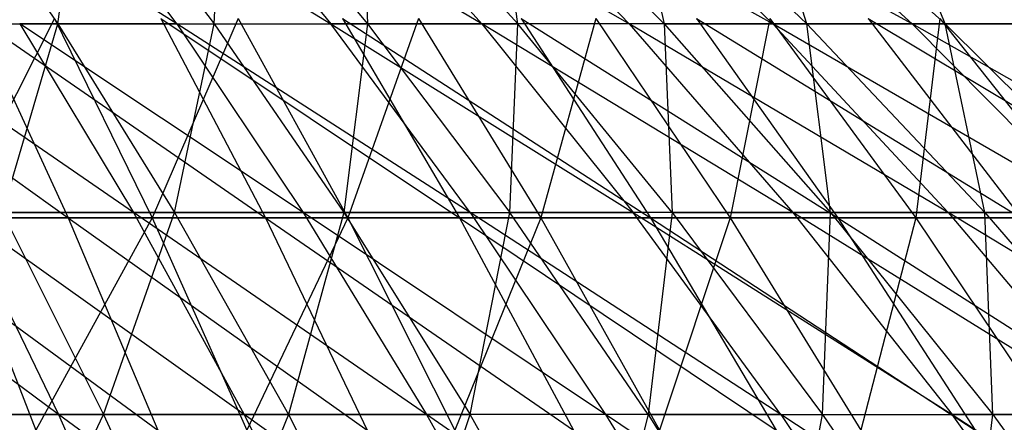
# Model space of a CAD drawing. Extents: x -125 to 125, y -143 to 0.
# Tile 317 of 406: x 9.38 to 16.02, y -34.28 to -31.56. Entities that reach past the tile are written whole.
import ezdxf

# ---------------------------------------------------------------- set-up
doc = ezdxf.new("R2010")
doc.units = 0
doc.header["$LTSCALE"] = 25.4
doc.layers.get('0').update_dxf_attribs({"linetype": 'CONTINUOUS'})

# ---------------------------------------------------------------- blocks, each defined once
blk = doc.blocks.new('NL2500027000_STL_3')
at = {"color": 0}
for p, q in [((10.4395, -31.5853, 24.0684), (8.5942, -30.4036, 22.4491)), ((10.4395, -31.5853, 24.0684), (8.5942, -30.4036, 22.4491)), ((8.83, -30.4036, -22.3574), (9.6371, -31.5853, -24.4008)), ((8.83, -30.4036, -22.3574), (9.6371, -31.5853, -24.4008)), ((10.4395, -31.5853, 24.0684), (9.5653, -30.4036, 22.0528)), ((9.5653, -30.4036, 22.0528), (11.4794, -31.5853, 23.5901)), ((10.4395, -31.5853, 24.0684), (9.5653, -30.4036, 22.0528)), ((9.5653, -30.4036, 22.0528), (11.4794, -31.5853, 23.5901)), ((9.6371, -31.5853, -24.4008), (9.7969, -30.4036, -21.9509)), ((9.6371, -31.5853, -24.4008), (9.7969, -30.4036, -21.9509)), ((9.7969, -30.4036, -21.9509), (10.6923, -31.5853, -23.9572)), ((9.7969, -30.4036, -21.9509), (10.6923, -31.5853, -23.9572)), ((12.4975, -31.5853, 23.0669), (10.5181, -30.4036, 21.6146)), ((10.5181, -30.4036, 21.6146), (11.4794, -31.5853, 23.5901)), ((10.5181, -30.4036, 21.6146), (11.4794, -31.5853, 23.5901)), ((12.4975, -31.5853, 23.0669), (10.5181, -30.4036, 21.6146)), ((10.6923, -31.5853, -23.9572), (10.745, -30.4036, -21.5027)), ((10.6923, -31.5853, -23.9572), (10.745, -30.4036, -21.5027)), ((10.745, -30.4036, -21.5027), (11.7271, -31.5853, -23.468)), ((10.745, -30.4036, -21.5027), (11.7271, -31.5853, -23.468)), ((13.4918, -31.5853, 22.4999), (11.4509, -30.4036, 21.1352)), ((11.4509, -30.4036, 21.1352), (12.4975, -31.5853, 23.0669)), ((11.4509, -30.4036, 21.1352), (12.4975, -31.5853, 23.0669)), ((13.4918, -31.5853, 22.4999), (11.4509, -30.4036, 21.1352)), ((11.6727, -30.4036, -21.0135), (12.7396, -31.5853, -22.9341)), ((11.6727, -30.4036, -21.0135), (12.7396, -31.5853, -22.9341)), ((11.6727, -30.4036, -21.0135), (11.7271, -31.5853, -23.468)), ((11.6727, -30.4036, -21.0135), (11.7271, -31.5853, -23.468)), ((14.4603, -31.5853, 21.8899), (12.3619, -30.4036, 20.6156)), ((12.3619, -30.4036, 20.6156), (13.4918, -31.5853, 22.4999)), ((12.3619, -30.4036, 20.6156), (13.4918, -31.5853, 22.4999)), ((14.4603, -31.5853, 21.8899), (12.3619, -30.4036, 20.6156)), ((12.7396, -31.5853, -22.9341), (12.5782, -30.4036, -20.4844)), ((13.7278, -31.5853, -22.3566), (12.5782, -30.4036, -20.4844)), ((12.7396, -31.5853, -22.9341), (12.5782, -30.4036, -20.4844)), ((13.7278, -31.5853, -22.3566), (12.5782, -30.4036, -20.4844)), ((15.4014, -31.5853, 21.2384), (13.2494, -30.4036, 20.0568)), ((13.2494, -30.4036, 20.0568), (14.4603, -31.5853, 21.8899)), ((13.2494, -30.4036, 20.0568), (14.4603, -31.5853, 21.8899)), ((15.4014, -31.5853, 21.2384), (13.2494, -30.4036, 20.0568)), ((13.4598, -30.4036, -19.9162), (14.6899, -31.5853, -21.7365)), ((13.4598, -30.4036, -19.9162), (14.6899, -31.5853, -21.7365)), ((13.4598, -30.4036, -19.9162), (13.7278, -31.5853, -22.3566)), ((13.4598, -30.4036, -19.9162), (13.7278, -31.5853, -22.3566)), ((14.1116, -30.4036, 19.4598), (15.4014, -31.5853, 21.2384)), ((14.1116, -30.4036, 19.4598), (15.4014, -31.5853, 21.2384)), ((14.6899, -31.5853, -21.7365), (14.3157, -30.4036, -19.3102)), ((14.3157, -30.4036, -19.3102), (15.6241, -31.5853, -21.0751)), ((14.3157, -30.4036, -19.3102), (15.6241, -31.5853, -21.0751)), ((14.6899, -31.5853, -21.7365), (14.3157, -30.4036, -19.3102)), ((15.6241, -31.5853, -21.0751), (15.1444, -30.4036, -18.6674)), ((15.6241, -31.5853, -21.0751), (15.1444, -30.4036, -18.6674)), ((7.8263, -31.548, 30.0685), (9.7076, -32.8942, 31.7414)), ((7.8263, -31.548, 30.0685), (9.7076, -32.8942, 31.7414)), ((9.6157, -31.548, -29.5449), (8.9328, -32.8942, -31.9681)), ((9.6157, -31.548, -29.5449), (8.9328, -32.8942, -31.9681)), ((9.0869, -31.548, 29.7118), (11.0371, -32.8942, 31.3039)), ((9.0869, -31.548, 29.7118), (11.0371, -32.8942, 31.3039)), ((9.0869, -31.548, 29.7118), (9.7076, -32.8942, 31.7414)), ((9.0869, -31.548, 29.7118), (9.7076, -32.8942, 31.7414)), ((9.6157, -31.548, -29.5449), (10.2725, -32.8942, -31.5631)), ((9.6157, -31.548, -29.5449), (10.2725, -32.8942, -31.5631)), ((10.8527, -31.548, -29.1133), (10.2725, -32.8942, -31.5631)), ((10.8527, -31.548, -29.1133), (10.2725, -32.8942, -31.5631)), ((10.3314, -31.548, 29.3023), (12.347, -32.8942, 30.8108)), ((10.3314, -31.548, 29.3023), (12.347, -32.8942, 30.8108)), ((10.3314, -31.548, 29.3023), (11.0371, -32.8942, 31.3039)), ((10.3314, -31.548, 29.3023), (11.0371, -32.8942, 31.3039)), ((10.8527, -31.548, -29.1133), (11.594, -32.8942, -31.1019)), ((10.8527, -31.548, -29.1133), (11.594, -32.8942, -31.1019)), ((11.5575, -31.548, 28.8407), (13.6349, -32.8942, 30.2629)), ((11.5575, -31.548, 28.8407), (13.6349, -32.8942, 30.2629)), ((11.5575, -31.548, 28.8407), (12.347, -32.8942, 30.8108)), ((11.5575, -31.548, 28.8407), (12.347, -32.8942, 30.8108)), ((12.0703, -31.548, -28.6299), (11.594, -32.8942, -31.1019)), ((12.0703, -31.548, -28.6299), (11.594, -32.8942, -31.1019)), ((12.0703, -31.548, -28.6299), (12.8948, -32.8942, -30.5855)), ((12.0703, -31.548, -28.6299), (12.8948, -32.8942, -30.5855)), ((12.7631, -31.548, 28.3279), (14.8985, -32.8942, 29.6612)), ((12.7631, -31.548, 28.3279), (14.8985, -32.8942, 29.6612)), ((12.7631, -31.548, 28.3279), (13.6349, -32.8942, 30.2629)), ((12.7631, -31.548, 28.3279), (13.6349, -32.8942, 30.2629)), ((13.2666, -31.548, -28.0956), (12.8948, -32.8942, -30.5855)), ((13.2666, -31.548, -28.0956), (12.8948, -32.8942, -30.5855)), ((13.2666, -31.548, -28.0956), (14.1728, -32.8942, -30.0147)), ((13.2666, -31.548, -28.0956), (14.1728, -32.8942, -30.0147)), ((13.9459, -31.548, 27.7646), (16.1357, -32.8942, 29.0067)), ((13.9459, -31.548, 27.7646), (16.1357, -32.8942, 29.0067)), ((13.9459, -31.548, 27.7646), (14.8985, -32.8942, 29.6612)), ((13.9459, -31.548, 27.7646), (14.8985, -32.8942, 29.6612)), ((14.4392, -31.548, -27.5113), (14.1728, -32.8942, -30.0147)), ((14.4392, -31.548, -27.5113), (14.1728, -32.8942, -30.0147)), ((14.4392, -31.548, -27.5113), (15.4255, -32.8942, -29.3906)), ((14.4392, -31.548, -27.5113), (15.4255, -32.8942, -29.3906)), ((15.104, -31.548, 27.152), (17.3442, -32.8942, 28.3007)), ((15.104, -31.548, 27.152), (17.3442, -32.8942, 28.3007)), ((15.104, -31.548, 27.152), (16.1357, -32.8942, 29.0067)), ((15.104, -31.548, 27.152), (16.1357, -32.8942, 29.0067)), ((15.5861, -31.548, -26.8782), (15.4255, -32.8942, -29.3906)), ((15.5861, -31.548, -26.8782), (15.4255, -32.8942, -29.3906)), ((15.5861, -31.548, -26.8782), (16.6508, -32.8942, -28.7142)), ((15.5861, -31.548, -26.8782), (16.6508, -32.8942, -28.7142)), ((10.1467, -32.8588, 26.5042), (8.3021, -31.5853, 24.8867)), ((10.1467, -32.8588, 26.5042), (8.3021, -31.5853, 24.8867)), ((8.5636, -31.5853, -24.7979), (9.6371, -31.5853, -24.4008)), ((8.5636, -31.5853, -24.7979), (9.6371, -31.5853, -24.4008)), ((9.2638, -32.8588, -26.8255), (9.6371, -31.5853, -24.4008)), ((9.2638, -32.8588, -26.8255), (9.6371, -31.5853, -24.4008)), ((10.4395, -31.5853, 24.0684), (9.3797, -31.5853, 24.5009)), ((10.4395, -31.5853, 24.0684), (9.3797, -31.5853, 24.5009)), ((11.2931, -32.8588, 26.0363), (9.3797, -31.5853, 24.5009)), ((9.3797, -31.5853, 24.5009), (10.1467, -32.8588, 26.5042)), ((9.3797, -31.5853, 24.5009), (10.1467, -32.8588, 26.5042)), ((11.2931, -32.8588, 26.0363), (9.3797, -31.5853, 24.5009)), ((9.6371, -31.5853, -24.4008), (10.6923, -31.5853, -23.9572)), ((9.6371, -31.5853, -24.4008), (10.6923, -31.5853, -23.9572)), ((9.6371, -31.5853, -24.4008), (10.4251, -32.8588, -26.3959)), ((9.6371, -31.5853, -24.4008), (10.4251, -32.8588, -26.3959)), ((10.4251, -32.8588, -26.3959), (10.6923, -31.5853, -23.9572)), ((10.4251, -32.8588, -26.3959), (10.6923, -31.5853, -23.9572)), ((12.418, -32.8588, 25.519), (10.4395, -31.5853, 24.0684)), ((10.4395, -31.5853, 24.0684), (11.4794, -31.5853, 23.5901)), ((10.4395, -31.5853, 24.0684), (11.4794, -31.5853, 23.5901)), ((10.4395, -31.5853, 24.0684), (11.2931, -32.8588, 26.0363)), ((10.4395, -31.5853, 24.0684), (11.2931, -32.8588, 26.0363)), ((12.418, -32.8588, 25.519), (10.4395, -31.5853, 24.0684)), ((10.6923, -31.5853, -23.9572), (11.7271, -31.5853, -23.468)), ((10.6923, -31.5853, -23.9572), (11.7271, -31.5853, -23.468)), ((10.6923, -31.5853, -23.9572), (11.5665, -32.8588, -25.916)), ((10.6923, -31.5853, -23.9572), (11.5665, -32.8588, -25.916)), ((12.418, -32.8588, 25.519), (11.4794, -31.5853, 23.5901)), ((11.4794, -31.5853, 23.5901), (13.5193, -32.8588, 24.953)), ((12.418, -32.8588, 25.519), (11.4794, -31.5853, 23.5901)), ((12.4975, -31.5853, 23.0669), (11.4794, -31.5853, 23.5901)), ((12.4975, -31.5853, 23.0669), (11.4794, -31.5853, 23.5901)), ((11.4794, -31.5853, 23.5901), (13.5193, -32.8588, 24.953)), ((11.7271, -31.5853, -23.468), (11.5665, -32.8588, -25.916)), ((11.7271, -31.5853, -23.468), (11.5665, -32.8588, -25.916)), ((11.7271, -31.5853, -23.468), (12.7396, -31.5853, -22.9341)), ((11.7271, -31.5853, -23.468), (12.7396, -31.5853, -22.9341)), ((11.7271, -31.5853, -23.468), (12.6859, -32.8588, -25.3868)), ((11.7271, -31.5853, -23.468), (12.6859, -32.8588, -25.3868)), ((13.4918, -31.5853, 22.4999), (12.4975, -31.5853, 23.0669)), ((13.4918, -31.5853, 22.4999), (12.4975, -31.5853, 23.0669)), ((14.5949, -32.8588, 24.3396), (12.4975, -31.5853, 23.0669)), ((12.4975, -31.5853, 23.0669), (13.5193, -32.8588, 24.953)), ((12.4975, -31.5853, 23.0669), (13.5193, -32.8588, 24.953)), ((14.5949, -32.8588, 24.3396), (12.4975, -31.5853, 23.0669)), ((12.6859, -32.8588, -25.3868), (12.7396, -31.5853, -22.9341)), ((12.6859, -32.8588, -25.3868), (12.7396, -31.5853, -22.9341)), ((13.7812, -32.8588, -24.8093), (12.7396, -31.5853, -22.9341)), ((13.7812, -32.8588, -24.8093), (12.7396, -31.5853, -22.9341)), ((13.7278, -31.5853, -22.3566), (12.7396, -31.5853, -22.9341)), ((13.7278, -31.5853, -22.3566), (12.7396, -31.5853, -22.9341)), ((14.4603, -31.5853, 21.8899), (13.4918, -31.5853, 22.4999)), ((14.4603, -31.5853, 21.8899), (13.4918, -31.5853, 22.4999)), ((15.6427, -32.8588, 23.6798), (13.4918, -31.5853, 22.4999)), ((13.4918, -31.5853, 22.4999), (14.5949, -32.8588, 24.3396)), ((13.4918, -31.5853, 22.4999), (14.5949, -32.8588, 24.3396)), ((15.6427, -32.8588, 23.6798), (13.4918, -31.5853, 22.4999)), ((13.7278, -31.5853, -22.3566), (14.6899, -31.5853, -21.7365)), ((13.7278, -31.5853, -22.3566), (14.6899, -31.5853, -21.7365)), ((13.7278, -31.5853, -22.3566), (14.8503, -32.8588, -24.1846)), ((13.7278, -31.5853, -22.3566), (14.8503, -32.8588, -24.1846)), ((13.7278, -31.5853, -22.3566), (13.7812, -32.8588, -24.8093)), ((13.7278, -31.5853, -22.3566), (13.7812, -32.8588, -24.8093)), ((15.4014, -31.5853, 21.2384), (14.4603, -31.5853, 21.8899)), ((15.4014, -31.5853, 21.2384), (14.4603, -31.5853, 21.8899)), ((16.6607, -32.8588, 22.9749), (14.4603, -31.5853, 21.8899)), ((14.4603, -31.5853, 21.8899), (15.6427, -32.8588, 23.6798)), ((14.4603, -31.5853, 21.8899), (15.6427, -32.8588, 23.6798)), ((16.6607, -32.8588, 22.9749), (14.4603, -31.5853, 21.8899)), ((14.8503, -32.8588, -24.1846), (14.6899, -31.5853, -21.7365)), ((14.6899, -31.5853, -21.7365), (15.6241, -31.5853, -21.0751)), ((14.6899, -31.5853, -21.7365), (15.6241, -31.5853, -21.0751)), ((14.6899, -31.5853, -21.7365), (15.8911, -32.8588, -23.5138)), ((14.6899, -31.5853, -21.7365), (15.8911, -32.8588, -23.5138)), ((14.8503, -32.8588, -24.1846), (14.6899, -31.5853, -21.7365)), ((16.3132, -31.5853, 20.5463), (15.4014, -31.5853, 21.2384)), ((16.3132, -31.5853, 20.5463), (15.4014, -31.5853, 21.2384)), ((17.647, -32.8588, 22.2263), (15.4014, -31.5853, 21.2384)), ((15.4014, -31.5853, 21.2384), (16.6607, -32.8588, 22.9749)), ((15.4014, -31.5853, 21.2384), (16.6607, -32.8588, 22.9749)), ((17.647, -32.8588, 22.2263), (15.4014, -31.5853, 21.2384)), ((15.8911, -32.8588, -23.5138), (15.6241, -31.5853, -21.0751)), ((15.6241, -31.5853, -21.0751), (16.5285, -31.5853, -20.3735)), ((15.6241, -31.5853, -21.0751), (16.5285, -31.5853, -20.3735)), ((15.6241, -31.5853, -21.0751), (16.9016, -32.8588, -22.7983)), ((15.6241, -31.5853, -21.0751), (16.9016, -32.8588, -22.7983)), ((15.8911, -32.8588, -23.5138), (15.6241, -31.5853, -21.0751)), ((9.6421, -34.2219, 28.9035), (7.7981, -32.8588, 27.2876)), ((9.6421, -34.2219, 28.9035), (7.7981, -32.8588, 27.2876)), ((10.1467, -32.8588, 26.5042), (8.9809, -32.8588, 26.9215)), ((10.1467, -32.8588, 26.5042), (8.9809, -32.8588, 26.9215)), ((10.8936, -34.2219, 28.4554), (8.9809, -32.8588, 26.9215)), ((8.9809, -32.8588, 26.9215), (9.6421, -34.2219, 28.9035)), ((8.9809, -32.8588, 26.9215), (9.6421, -34.2219, 28.9035)), ((10.8936, -34.2219, 28.4554), (8.9809, -32.8588, 26.9215)), ((9.2638, -32.8588, -26.8255), (10.4251, -32.8588, -26.3959)), ((9.2638, -32.8588, -26.8255), (10.4251, -32.8588, -26.3959)), ((9.2638, -32.8588, -26.8255), (9.9458, -34.2219, -28.8004)), ((9.2638, -32.8588, -26.8255), (9.9458, -34.2219, -28.8004)), ((9.9458, -34.2219, -28.8004), (10.4251, -32.8588, -26.3959)), ((9.9458, -34.2219, -28.8004), (10.4251, -32.8588, -26.3959)), ((11.2931, -32.8588, 26.0363), (10.1467, -32.8588, 26.5042)), ((11.2931, -32.8588, 26.0363), (10.1467, -32.8588, 26.5042)), ((12.1245, -34.2219, 27.9531), (10.1467, -32.8588, 26.5042)), ((10.1467, -32.8588, 26.5042), (10.8936, -34.2219, 28.4554)), ((10.1467, -32.8588, 26.5042), (10.8936, -34.2219, 28.4554)), ((12.1245, -34.2219, 27.9531), (10.1467, -32.8588, 26.5042)), ((10.4251, -32.8588, -26.3959), (11.5665, -32.8588, -25.916)), ((10.4251, -32.8588, -26.3959), (11.5665, -32.8588, -25.916)), ((10.4251, -32.8588, -26.3959), (11.1925, -34.2219, -28.3392)), ((10.4251, -32.8588, -26.3959), (11.1925, -34.2219, -28.3392)), ((11.5665, -32.8588, -25.916), (11.1925, -34.2219, -28.3392)), ((11.5665, -32.8588, -25.916), (11.1925, -34.2219, -28.3392)), ((12.418, -32.8588, 25.519), (11.2931, -32.8588, 26.0363)), ((12.418, -32.8588, 25.519), (11.2931, -32.8588, 26.0363)), ((13.3322, -34.2219, 27.3977), (11.2931, -32.8588, 26.0363)), ((11.2931, -32.8588, 26.0363), (12.1245, -34.2219, 27.9531)), ((11.2931, -32.8588, 26.0363), (12.1245, -34.2219, 27.9531)), ((13.3322, -34.2219, 27.3977), (11.2931, -32.8588, 26.0363)), ((11.5665, -32.8588, -25.916), (12.6859, -32.8588, -25.3868)), ((11.5665, -32.8588, -25.916), (12.6859, -32.8588, -25.3868)), ((11.5665, -32.8588, -25.916), (12.418, -34.2219, -27.824)), ((11.5665, -32.8588, -25.916), (12.418, -34.2219, -27.824)), ((14.5146, -34.2219, 26.79), (12.418, -32.8588, 25.519)), ((12.418, -32.8588, 25.519), (13.5193, -32.8588, 24.953)), ((12.418, -32.8588, 25.519), (13.5193, -32.8588, 24.953)), ((12.418, -32.8588, 25.519), (13.3322, -34.2219, 27.3977)), ((12.418, -32.8588, 25.519), (13.3322, -34.2219, 27.3977)), ((14.5146, -34.2219, 26.79), (12.418, -32.8588, 25.519)), ((12.418, -34.2219, -27.824), (12.6859, -32.8588, -25.3868)), ((12.418, -34.2219, -27.824), (12.6859, -32.8588, -25.3868)), ((13.6199, -34.2219, -27.2558), (12.6859, -32.8588, -25.3868)), ((13.6199, -34.2219, -27.2558), (12.6859, -32.8588, -25.3868)), ((13.7812, -32.8588, -24.8093), (12.6859, -32.8588, -25.3868)), ((13.7812, -32.8588, -24.8093), (12.6859, -32.8588, -25.3868)), ((14.5146, -34.2219, 26.79), (13.5193, -32.8588, 24.953)), ((13.5193, -32.8588, 24.953), (15.6694, -34.2219, 26.1314)), ((14.5146, -34.2219, 26.79), (13.5193, -32.8588, 24.953)), ((14.5949, -32.8588, 24.3396), (13.5193, -32.8588, 24.953)), ((14.5949, -32.8588, 24.3396), (13.5193, -32.8588, 24.953)), ((13.5193, -32.8588, 24.953), (15.6694, -34.2219, 26.1314)), ((13.7812, -32.8588, -24.8093), (13.6199, -34.2219, -27.2558)), ((13.7812, -32.8588, -24.8093), (13.6199, -34.2219, -27.2558)), ((13.7812, -32.8588, -24.8093), (14.8503, -32.8588, -24.1846)), ((13.7812, -32.8588, -24.8093), (14.8503, -32.8588, -24.1846)), ((13.7812, -32.8588, -24.8093), (14.7958, -34.2219, -26.6358)), ((13.7812, -32.8588, -24.8093), (14.7958, -34.2219, -26.6358)), ((15.6427, -32.8588, 23.6798), (14.5949, -32.8588, 24.3396)), ((15.6427, -32.8588, 23.6798), (14.5949, -32.8588, 24.3396)), ((16.7943, -34.2219, 25.4231), (14.5949, -32.8588, 24.3396)), ((14.5949, -32.8588, 24.3396), (15.6694, -34.2219, 26.1314)), ((14.5949, -32.8588, 24.3396), (15.6694, -34.2219, 26.1314)), ((16.7943, -34.2219, 25.4231), (14.5949, -32.8588, 24.3396)), ((14.7958, -34.2219, -26.6358), (14.8503, -32.8588, -24.1846)), ((14.7958, -34.2219, -26.6358), (14.8503, -32.8588, -24.1846)), ((14.8503, -32.8588, -24.1846), (15.8911, -32.8588, -23.5138)), ((14.8503, -32.8588, -24.1846), (15.8911, -32.8588, -23.5138)), ((14.8503, -32.8588, -24.1846), (15.9435, -34.2219, -25.9651)), ((14.8503, -32.8588, -24.1846), (15.9435, -34.2219, -25.9651)), ((16.6607, -32.8588, 22.9749), (15.6427, -32.8588, 23.6798)), ((16.6607, -32.8588, 22.9749), (15.6427, -32.8588, 23.6798)), ((17.8873, -34.2219, 24.6663), (15.6427, -32.8588, 23.6798)), ((15.6427, -32.8588, 23.6798), (16.7943, -34.2219, 25.4231)), ((15.6427, -32.8588, 23.6798), (16.7943, -34.2219, 25.4231)), ((17.8873, -34.2219, 24.6663), (15.6427, -32.8588, 23.6798)), ((15.9435, -34.2219, -25.9651), (15.8911, -32.8588, -23.5138)), ((15.8911, -32.8588, -23.5138), (16.9016, -32.8588, -22.7983)), ((15.8911, -32.8588, -23.5138), (16.9016, -32.8588, -22.7983)), ((15.8911, -32.8588, -23.5138), (17.061, -34.2219, -25.2449)), ((15.8911, -32.8588, -23.5138), (17.061, -34.2219, -25.2449)), ((15.9435, -34.2219, -25.9651), (15.8911, -32.8588, -23.5138)), ((8.3609, -32.8942, 32.1224), (9.7076, -32.8942, 31.7414)), ((8.3609, -32.8942, 32.1224), (9.7076, -32.8942, 31.7414)), ((8.3609, -32.8942, 32.1224), (10.3113, -34.3282, 33.7152)), ((8.3609, -32.8942, 32.1224), (10.3113, -34.3282, 33.7152)), ((10.2725, -32.8942, -31.5631), (8.9328, -32.8942, -31.9681)), ((8.9328, -32.8942, -31.9681), (9.4883, -34.3282, -33.956)), ((8.9328, -32.8942, -31.9681), (9.4883, -34.3282, -33.956)), ((10.2725, -32.8942, -31.5631), (8.9328, -32.8942, -31.9681)), ((10.2725, -32.8942, -31.5631), (9.4883, -34.3282, -33.956)), ((10.2725, -32.8942, -31.5631), (9.4883, -34.3282, -33.956)), ((9.7076, -32.8942, 31.7414), (11.0371, -32.8942, 31.3039)), ((9.7076, -32.8942, 31.7414), (11.0371, -32.8942, 31.3039)), ((9.7076, -32.8942, 31.7414), (11.7235, -34.3282, 33.2505)), ((9.7076, -32.8942, 31.7414), (11.7235, -34.3282, 33.2505)), ((9.7076, -32.8942, 31.7414), (10.3113, -34.3282, 33.7152)), ((9.7076, -32.8942, 31.7414), (10.3113, -34.3282, 33.7152)), ((11.594, -32.8942, -31.1019), (10.2725, -32.8942, -31.5631)), ((10.2725, -32.8942, -31.5631), (10.9113, -34.3282, -33.5258)), ((10.2725, -32.8942, -31.5631), (10.9113, -34.3282, -33.5258)), ((11.594, -32.8942, -31.1019), (10.2725, -32.8942, -31.5631)), ((11.594, -32.8942, -31.1019), (10.9113, -34.3282, -33.5258)), ((11.594, -32.8942, -31.1019), (10.9113, -34.3282, -33.5258)), ((11.0371, -32.8942, 31.3039), (12.347, -32.8942, 30.8108)), ((11.0371, -32.8942, 31.3039), (12.347, -32.8942, 30.8108)), ((11.0371, -32.8942, 31.3039), (13.1148, -34.3282, 32.7268)), ((11.0371, -32.8942, 31.3039), (13.1148, -34.3282, 32.7268)), ((11.0371, -32.8942, 31.3039), (11.7235, -34.3282, 33.2505)), ((11.0371, -32.8942, 31.3039), (11.7235, -34.3282, 33.2505)), ((12.8948, -32.8942, -30.5855), (11.594, -32.8942, -31.1019)), ((11.594, -32.8942, -31.1019), (12.315, -34.3282, -33.036)), ((11.594, -32.8942, -31.1019), (12.315, -34.3282, -33.036)), ((12.8948, -32.8942, -30.5855), (11.594, -32.8942, -31.1019)), ((12.8948, -32.8942, -30.5855), (12.315, -34.3282, -33.036)), ((12.8948, -32.8942, -30.5855), (12.315, -34.3282, -33.036)), ((12.347, -32.8942, 30.8108), (13.6349, -32.8942, 30.2629)), ((12.347, -32.8942, 30.8108), (13.6349, -32.8942, 30.2629)), ((12.347, -32.8942, 30.8108), (14.4828, -34.3282, 32.1448)), ((12.347, -32.8942, 30.8108), (14.4828, -34.3282, 32.1448)), ((12.347, -32.8942, 30.8108), (13.1148, -34.3282, 32.7268)), ((12.347, -32.8942, 30.8108), (13.1148, -34.3282, 32.7268)), ((14.1728, -32.8942, -30.0147), (12.8948, -32.8942, -30.5855)), ((12.8948, -32.8942, -30.5855), (13.6967, -34.3282, -32.4875)), ((12.8948, -32.8942, -30.5855), (13.6967, -34.3282, -32.4875)), ((14.1728, -32.8942, -30.0147), (12.8948, -32.8942, -30.5855)), ((13.6349, -32.8942, 30.2629), (14.8985, -32.8942, 29.6612)), ((13.6349, -32.8942, 30.2629), (14.8985, -32.8942, 29.6612)), ((13.6349, -32.8942, 30.2629), (15.825, -34.3282, 31.5057)), ((13.6349, -32.8942, 30.2629), (15.825, -34.3282, 31.5057)), ((13.6349, -32.8942, 30.2629), (14.4828, -34.3282, 32.1448)), ((13.6349, -32.8942, 30.2629), (14.4828, -34.3282, 32.1448)), ((14.1728, -32.8942, -30.0147), (13.6967, -34.3282, -32.4875)), ((14.1728, -32.8942, -30.0147), (13.6967, -34.3282, -32.4875)), ((15.4255, -32.8942, -29.3906), (14.1728, -32.8942, -30.0147)), ((14.1728, -32.8942, -30.0147), (15.0541, -34.3282, -31.8812)), ((14.1728, -32.8942, -30.0147), (15.0541, -34.3282, -31.8812)), ((15.4255, -32.8942, -29.3906), (14.1728, -32.8942, -30.0147)), ((14.8985, -32.8942, 29.6612), (16.1357, -32.8942, 29.0067)), ((14.8985, -32.8942, 29.6612), (16.1357, -32.8942, 29.0067)), ((14.8985, -32.8942, 29.6612), (17.1391, -34.3282, 30.8105)), ((14.8985, -32.8942, 29.6612), (17.1391, -34.3282, 30.8105)), ((14.8985, -32.8942, 29.6612), (15.825, -34.3282, 31.5057)), ((14.8985, -32.8942, 29.6612), (15.825, -34.3282, 31.5057)), ((15.4255, -32.8942, -29.3906), (15.0541, -34.3282, -31.8812)), ((15.4255, -32.8942, -29.3906), (15.0541, -34.3282, -31.8812)), ((16.6508, -32.8942, -28.7142), (15.4255, -32.8942, -29.3906)), ((15.4255, -32.8942, -29.3906), (16.3847, -34.3282, -31.2183)), ((15.4255, -32.8942, -29.3906), (16.3847, -34.3282, -31.2183)), ((16.6508, -32.8942, -28.7142), (15.4255, -32.8942, -29.3906)), ((9.6421, -34.2219, 28.9035), (8.3721, -34.2219, 29.2966)), ((9.6421, -34.2219, 28.9035), (8.3721, -34.2219, 29.2966)), ((8.68, -34.2219, -29.2068), (9.9458, -34.2219, -28.8004)), ((8.68, -34.2219, -29.2068), (9.9458, -34.2219, -28.8004)), ((9.2583, -35.672, -31.1525), (9.9458, -34.2219, -28.8004)), ((9.2583, -35.672, -31.1525), (9.9458, -34.2219, -28.8004)), ((10.8936, -34.2219, 28.4554), (9.6421, -34.2219, 28.9035)), ((10.8936, -34.2219, 28.4554), (9.6421, -34.2219, 28.9035)), ((11.6194, -35.672, 30.3511), (9.6421, -34.2219, 28.9035)), ((9.6421, -34.2219, 28.9035), (10.2844, -35.672, 30.829)), ((9.6421, -34.2219, 28.9035), (10.2844, -35.672, 30.829)), ((11.6194, -35.672, 30.3511), (9.6421, -34.2219, 28.9035)), ((9.9458, -34.2219, -28.8004), (11.1925, -34.2219, -28.3392)), ((9.9458, -34.2219, -28.8004), (11.1925, -34.2219, -28.3392)), ((9.9458, -34.2219, -28.8004), (10.6083, -35.672, -30.7191)), ((9.9458, -34.2219, -28.8004), (10.6083, -35.672, -30.7191)), ((11.1925, -34.2219, -28.3392), (10.6083, -35.672, -30.7191)), ((11.1925, -34.2219, -28.3392), (10.6083, -35.672, -30.7191)), ((12.1245, -34.2219, 27.9531), (10.8936, -34.2219, 28.4554)), ((12.1245, -34.2219, 27.9531), (10.8936, -34.2219, 28.4554)), ((12.9322, -35.672, 29.8154), (10.8936, -34.2219, 28.4554)), ((10.8936, -34.2219, 28.4554), (11.6194, -35.672, 30.3511)), ((10.8936, -34.2219, 28.4554), (11.6194, -35.672, 30.3511)), ((12.9322, -35.672, 29.8154), (10.8936, -34.2219, 28.4554)), ((11.1925, -34.2219, -28.3392), (12.418, -34.2219, -27.824)), ((11.1925, -34.2219, -28.3392), (12.418, -34.2219, -27.824)), ((11.1925, -34.2219, -28.3392), (11.9382, -35.672, -30.2271)), ((11.1925, -34.2219, -28.3392), (11.9382, -35.672, -30.2271)), ((11.9382, -35.672, -30.2271), (12.418, -34.2219, -27.824)), ((11.9382, -35.672, -30.2271), (12.418, -34.2219, -27.824)), ((13.3322, -34.2219, 27.3977), (12.1245, -34.2219, 27.9531)), ((13.3322, -34.2219, 27.3977), (12.1245, -34.2219, 27.9531)), ((14.2204, -35.672, 29.2229), (12.1245, -34.2219, 27.9531)), ((12.1245, -34.2219, 27.9531), (12.9322, -35.672, 29.8154)), ((12.1245, -34.2219, 27.9531), (12.9322, -35.672, 29.8154)), ((14.2204, -35.672, 29.2229), (12.1245, -34.2219, 27.9531)), ((13.2453, -35.672, -29.6776), (12.418, -34.2219, -27.824)), ((13.2453, -35.672, -29.6776), (12.418, -34.2219, -27.824)), ((13.6199, -34.2219, -27.2558), (12.418, -34.2219, -27.824)), ((13.6199, -34.2219, -27.2558), (12.418, -34.2219, -27.824)), ((13.6199, -34.2219, -27.2558), (13.2453, -35.672, -29.6776)), ((13.6199, -34.2219, -27.2558), (13.2453, -35.672, -29.6776)), ((14.5146, -34.2219, 26.79), (13.3322, -34.2219, 27.3977)), ((14.5146, -34.2219, 26.79), (13.3322, -34.2219, 27.3977)), ((15.4816, -35.672, 28.5748), (13.3322, -34.2219, 27.3977)), ((13.3322, -34.2219, 27.3977), (14.2204, -35.672, 29.2229)), ((13.3322, -34.2219, 27.3977), (14.2204, -35.672, 29.2229)), ((15.4816, -35.672, 28.5748), (13.3322, -34.2219, 27.3977)), ((13.6199, -34.2219, -27.2558), (14.7958, -34.2219, -26.6358)), ((13.6199, -34.2219, -27.2558), (14.7958, -34.2219, -26.6358)), ((13.6199, -34.2219, -27.2558), (14.5272, -35.672, -29.0716)), ((13.6199, -34.2219, -27.2558), (14.5272, -35.672, -29.0716)), ((16.7133, -35.672, 27.8723), (14.5146, -34.2219, 26.79)), ((14.5146, -34.2219, 26.79), (15.6694, -34.2219, 26.1314)), ((14.5146, -34.2219, 26.79), (15.6694, -34.2219, 26.1314)), ((14.5146, -34.2219, 26.79), (15.4816, -35.672, 28.5748)), ((14.5146, -34.2219, 26.79), (15.4816, -35.672, 28.5748)), ((16.7133, -35.672, 27.8723), (14.5146, -34.2219, 26.79)), ((14.5272, -35.672, -29.0716), (14.7958, -34.2219, -26.6358)), ((14.5272, -35.672, -29.0716), (14.7958, -34.2219, -26.6358)), ((14.7958, -34.2219, -26.6358), (15.9435, -34.2219, -25.9651)), ((14.7958, -34.2219, -26.6358), (15.9435, -34.2219, -25.9651)), ((14.7958, -34.2219, -26.6358), (15.7815, -35.672, -28.4102)), ((14.7958, -34.2219, -26.6358), (15.7815, -35.672, -28.4102)), ((16.7133, -35.672, 27.8723), (15.6694, -34.2219, 26.1314)), ((15.6694, -34.2219, 26.1314), (17.9131, -35.672, 27.1167)), ((16.7133, -35.672, 27.8723), (15.6694, -34.2219, 26.1314)), ((16.7943, -34.2219, 25.4231), (15.6694, -34.2219, 26.1314)), ((16.7943, -34.2219, 25.4231), (15.6694, -34.2219, 26.1314)), ((15.6694, -34.2219, 26.1314), (17.9131, -35.672, 27.1167)), ((15.7815, -35.672, -28.4102), (15.9435, -34.2219, -25.9651)), ((15.7815, -35.672, -28.4102), (15.9435, -34.2219, -25.9651)), ((15.9435, -34.2219, -25.9651), (17.061, -34.2219, -25.2449)), ((15.9435, -34.2219, -25.9651), (17.061, -34.2219, -25.2449)), ((15.9435, -34.2219, -25.9651), (17.0057, -35.672, -27.6948)), ((15.9435, -34.2219, -25.9651), (17.0057, -35.672, -27.6948))]:
    blk.add_line(p, q, dxfattribs=at)

msp = doc.modelspace()

# ---------------------------------------------------------------- block references
at = {"color": 253}
msp.add_blockref('NL2500027000_STL_3', (0, 0), dxfattribs=at)

doc.saveas('drawing.dxf')
